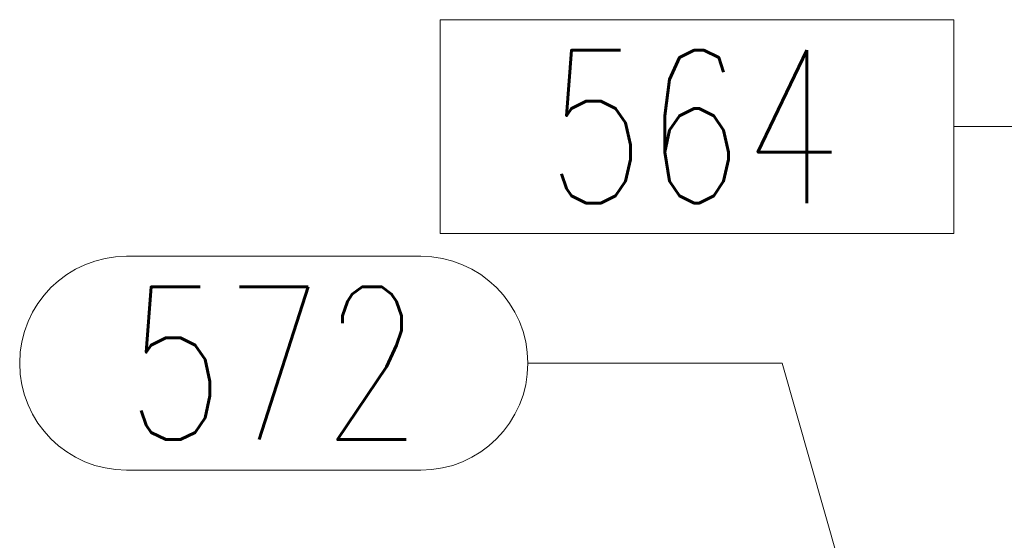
# Model space of a CAD drawing. Header units: millimetres. Extents: x -851 to 2, y 9346 to 10016.
# Tile 423 of 505: x -331 to -312, y 9582 to 9593. Entities that reach past the tile are written whole.
import ezdxf

# ---------------------------------------------------------------- set-up
doc = ezdxf.new("R2010")
doc.units = ezdxf.units.MM
doc.header["$LTSCALE"] = 10
doc.layers.add('PS_Pos', color=1, linetype='Continuous', lineweight=15)
doc.styles.add('simplex', font='simplex.shx', dxfattribs={"width": 0.75})

# ---------------------------------------------------------------- blocks, each defined once
blk = doc.blocks.new('*X871')
at = {"color": 1}
for p, q in [((-312.528, 9592.53), (-322.621, 9592.53)), ((-322.621, 9592.53), (-322.621, 9588.33)), ((-312.528, 9588.33), (-312.528, 9592.53)), ((-312.528, 9590.43), (-307.528, 9590.43)), ((-305.536, 9580.828), (-307.528, 9590.43)), ((-322.621, 9588.33), (-312.528, 9588.33))]:
    blk.add_line(p, q, dxfattribs=at)
at = {"color": 30, "style": 'simplex', "width": 0.75}
blk.add_text('564', height=3, dxfattribs=at).set_placement((-320.521, 9588.93))
blk = doc.blocks.new('*X872')
at = {"color": 1}
for p, q in [((-328.782, 9587.884), (-322.996, 9587.884)), ((-320.896, 9585.784), (-315.896, 9585.784)), ((-314.489, 9580.828), (-315.896, 9585.784)), ((-328.782, 9583.684), (-322.996, 9583.684))]:
    blk.add_line(p, q, dxfattribs=at)
for centre, start, end in [((-328.782, 9585.784), 90, 270), ((-322.996, 9585.784), 270, 90)]:
    blk.add_arc(centre, 2.1, start, end, dxfattribs=at)
at = {"color": 30, "style": 'simplex', "width": 0.75}
blk.add_text('572', height=3, dxfattribs=at).set_placement((-328.782, 9584.284))

msp = doc.modelspace()

# ---------------------------------------------------------------- block references
at = {"layer": 'PS_Pos'}
for name in ['*X871', '*X872']:
    msp.add_blockref(name, (0, 0), dxfattribs=at)

doc.saveas('drawing.dxf')
